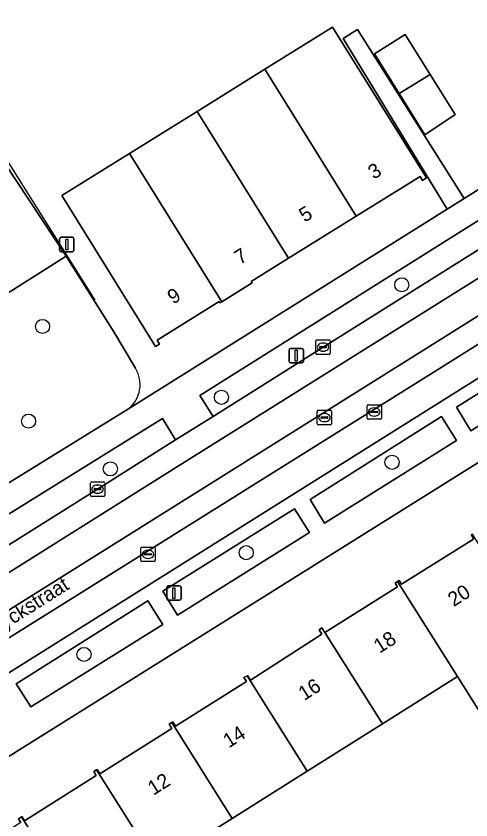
# Model space of a CAD drawing. Extents: x 160077 to 160948, y 386481 to 387498.
# Drawn here: x 160442.2 to 160473.8, y 386877.2 to 386932.9 of the extents above; entities that cross this region are included whole.
import ezdxf

# ---------------------------------------------------------------- set-up
doc = ezdxf.new("R2010")
doc.units = 0
for name, color, linetype in [('IMGEO_Boom', 7, 'Continuous'), ('IMGEO_Erf', 7, 'Continuous'), ('IMGEO_Groenvoorziening', 7, 'Continuous'), ('IMGEO_Hek', 7, 'Continuous'), ('IMGEO_Kolk', 7, 'Continuous'), ('IMGEO_Lichtmast', 7, 'Continuous'), ('IMGEO_Openbare_ruimte_label', 7, 'Continuous'), ('IMGEO_Pand', 7, 'Continuous'), ('IMGEO_Pand_nummerreeks', 7, 'Continuous'), ('IMGEO_Parkeervlak_open', 7, 'Continuous'), ('IMGEO_Rijbaan_lokaal_gesloten', 7, 'Continuous'), ('IMGEO_Rijbaan_lokaal_open', 7, 'Continuous'), ('IMGEO_Rioolput', 7, 'Continuous'), ('IMGEO_Voetpad_open', 7, 'Continuous')]:
    doc.layers.add(name, color=color, linetype=linetype)

msp = doc.modelspace()

# ---------------------------------------------------------------- linework, layer by layer
at = {"layer": 'IMGEO_Boom'}
for centre in [(160468.962, 386914.32), (160444.062, 386911.433), (160456.462, 386906.521), (160443.089, 386904.868), (160468.289, 386902.016), (160448.762, 386901.561), (160458.18, 386895.751), (160446.935, 386888.698)]:
    msp.add_circle(centre, 0.489, dxfattribs=at)
at = {"layer": 'IMGEO_Erf'}
for points in [[(160473.137, 386972.655), (160453.975, 387003.205), (160430.516, 386988.451), (160431.817, 386986.382), (160437.856, 386976.782), (160436.662, 386976.031), (160430.668, 386985.657), (160429.375, 386987.733), (160408.886, 386974.847), (160415.725, 386963.966), (160416.309, 386963.036), (160430.464, 386940.512), (160434.156, 386934.637), (160441.379, 386922.838), (160445.701, 386916.313), (160449.013, 386911.065), (160450.499, 386908.528)], [(160450.017, 386905.729), (160472.105, 386919.565), (160464.893, 386931.387), (160465.901, 386932.022), (160473.286, 386920.304), (160494.293, 386933.466)], [(160442.116, 386822.499), (160500, 386858.704), (160532.134, 386879.053), (160505.491, 386921.537), (160503.979, 386920.59), (160500, 386918.098), (160419.904, 386867.997)], [(160442.548, 386877.05), (160442.388, 386877.304), (160442.592, 386877.433), (160442.634, 386877.46), (160442.817, 386877.171), (160447.783, 386880.302), (160447.608, 386880.58), (160447.803, 386880.703), (160447.846, 386880.73), (160448.042, 386880.42), (160453.031, 386883.567), (160452.842, 386883.866), (160453.014, 386883.975), (160453.089, 386884.022), (160453.279, 386883.722), (160458.196, 386886.822), (160458.026, 386887.092), (160458.237, 386887.225), (160458.267, 386887.244), (160458.474, 386886.915), (160463.431, 386890.096), (160463.242, 386890.405), (160463.424, 386890.534), (160463.625, 386890.215), (160468.665, 386893.393), (160468.505, 386893.646), (160468.67, 386893.749), (160468.777, 386893.815), (160468.944, 386893.569), (160473.942, 386896.696)], [(160474.515, 386884.488), (160472.823, 386887.17), (160467.619, 386883.889), (160462.414, 386880.607), (160457.211, 386877.326), (160452, 386874.056)]]:
    msp.add_lwpolyline(points, dxfattribs=at)
for points in [[(160450.088, 386923.417), (160454.779, 386926.339), (160459.47, 386929.26), (160464.161, 386932.181), (160470.678, 386921.721), (160470.403, 386921.55), (160470.233, 386921.824), (160465.813, 386919.073), (160461.122, 386916.153), (160458.535, 386914.543), (160458.595, 386914.446), (160456.488, 386913.14), (160456.36, 386913.06), (160456.302, 386913.153), (160452.006, 386910.479), (160452.179, 386910.202), (160451.903, 386910.03), (160445.397, 386920.496)], [(160469.204, 386931.678), (160470.931, 386928.905), (160472.657, 386926.132), (160470.558, 386924.722), (160468.785, 386927.569), (160467.073, 386930.317)]]:
    msp.add_lwpolyline(points, close=True, dxfattribs=at)
msp.add_arc((160448.701, 386907.397), 2.124, 308.2721, 32.1864, dxfattribs=at)
at = {"layer": 'IMGEO_Groenvoorziening'}
for points in [[(160482.819, 386922.137), (160481.888, 386923.559), (160454.959, 386906.646), (160455.879, 386905.184), (160463.505, 386909.997), (160481.635, 386921.351)], [(160481.187, 386908.849), (160480.206, 386910.496), (160472.746, 386905.834), (160473.757, 386904.194)], [(160472.755, 386903.528), (160471.706, 386905.196), (160462.603, 386899.438), (160463.618, 386897.804)], [(160453.275, 386903.561), (160452.383, 386905.061), (160425.369, 386888.267), (160426.372, 386886.679), (160430.557, 386889.297), (160447.876, 386900.154)], [(160462.565, 386897.149), (160461.538, 386898.8), (160452.39, 386893.075), (160453.407, 386891.423)], [(160452.395, 386890.783), (160451.365, 386892.413), (160442.235, 386886.669), (160443.247, 386885.061)]]:
    msp.add_lwpolyline(points, close=True, dxfattribs=at)
msp.add_lwpolyline([(160450.499, 386908.528), (160449.013, 386911.065), (160445.701, 386916.313), (160418.626, 386899.176), (160424.466, 386889.949), (160450.017, 386905.729)], dxfattribs=at)
msp.add_arc((160448.701, 386907.397), 2.124, 308.2721, 32.1864, dxfattribs=at)
at = {"layer": 'IMGEO_Hek'}
msp.add_lwpolyline([(160447.699, 386913.245), (160415.689, 386964.174)], dxfattribs=at)
at = {"layer": 'IMGEO_Kolk'}
for p, q in [((160463.004, 386909.571), (160463.004, 386910.423)), ((160463.079, 386910.497), (160463.931, 386910.497)), ((160463.492, 386910.277), (160463.517, 386910.277)), ((160464.005, 386910.423), (160464.005, 386909.571)), ((160463.263, 386909.991), (160463.263, 386910.003)), ((160463.701, 386909.954), (160463.303, 386909.954)), ((160463.306, 386910.04), (160463.704, 386910.04)), ((160463.515, 386909.717), (160463.49, 386909.717)), ((160463.747, 386910.003), (160463.747, 386909.991)), ((160463.931, 386909.497), (160463.079, 386909.497)), ((160466.553, 386905.077), (160466.553, 386905.929)), ((160466.628, 386906.003), (160467.48, 386906.003)), ((160467.041, 386905.783), (160467.066, 386905.783)), ((160467.554, 386905.929), (160467.554, 386905.077)), ((160466.812, 386905.497), (160466.812, 386905.509)), ((160467.25, 386905.46), (160466.852, 386905.46)), ((160466.855, 386905.546), (160467.253, 386905.546)), ((160467.064, 386905.223), (160467.039, 386905.223)), ((160467.296, 386905.509), (160467.296, 386905.497)), ((160467.48, 386905.003), (160466.628, 386905.003)), ((160447.45, 386900.654), (160448.302, 386900.654)), ((160447.375, 386899.728), (160447.375, 386900.58)), ((160447.634, 386900.148), (160447.634, 386900.16)), ((160448.072, 386900.111), (160447.674, 386900.111)), ((160447.677, 386900.197), (160448.075, 386900.197)), ((160447.863, 386900.434), (160447.888, 386900.434)), ((160448.118, 386900.16), (160448.118, 386900.148)), ((160448.376, 386900.58), (160448.376, 386899.728)), ((160448.302, 386899.654), (160447.45, 386899.654)), ((160447.886, 386899.874), (160447.861, 386899.874)), ((160450.873, 386895.21), (160450.873, 386896.062)), ((160450.948, 386896.136), (160451.8, 386896.136)), ((160451.132, 386895.63), (160451.132, 386895.642)), ((160451.175, 386895.679), (160451.573, 386895.679)), ((160451.361, 386895.916), (160451.386, 386895.916)), ((160451.616, 386895.642), (160451.616, 386895.63)), ((160451.874, 386896.062), (160451.874, 386895.21)), ((160451.8, 386895.136), (160450.948, 386895.136)), ((160451.57, 386895.593), (160451.172, 386895.593)), ((160451.384, 386895.356), (160451.359, 386895.356))]:
    msp.add_line(p, q, dxfattribs=at)
for points in [[(160463.004, 386909.571), (160463.004, 386910.423)], [(160463.079, 386910.497), (160463.931, 386910.497)], [(160464.005, 386910.423), (160464.005, 386909.571)], [(160463.931, 386909.497), (160463.079, 386909.497)], [(160466.553, 386905.077), (160466.553, 386905.929)], [(160466.628, 386906.003), (160467.48, 386906.003)], [(160467.554, 386905.929), (160467.554, 386905.077)], [(160467.48, 386905.003), (160466.628, 386905.003)], [(160447.45, 386900.654), (160448.302, 386900.654)], [(160447.375, 386899.728), (160447.375, 386900.58)], [(160448.376, 386900.58), (160448.376, 386899.728)], [(160448.302, 386899.654), (160447.45, 386899.654)], [(160450.873, 386895.21), (160450.873, 386896.062)], [(160450.948, 386896.136), (160451.8, 386896.136)], [(160451.874, 386896.062), (160451.874, 386895.21)], [(160451.8, 386895.136), (160450.948, 386895.136)]]:
    msp.add_lwpolyline(points, dxfattribs=at)
for centre, radius, start, end in [((160463.081, 386910.421), 0.0765, 91.552, 178.448), ((160463.081, 386910.421), 0.0765, 91.552, 178.448), ((160463.929, 386910.421), 0.0765, 1.552, 88.448), ((160463.929, 386910.421), 0.0765, 1.552, 88.448), ((160463.081, 386909.573), 0.0765, 181.552, 268.448), ((160463.081, 386909.573), 0.0765, 181.552, 268.448), ((160463.303, 386910), 0.0403, 85.8775, 175.7526), ((160463.3, 386909.99), 0.0366, 178.938, 274.7102), ((160463.704, 386909.997), 0.043, 264.8664, 352.4533), ((160463.708, 386910.002), 0.0386, 1.7309, 96.639), ((160463.929, 386909.573), 0.0765, 271.552, 358.448), ((160463.929, 386909.573), 0.0765, 271.552, 358.448), ((160466.63, 386905.927), 0.0765, 91.552, 178.448), ((160466.63, 386905.927), 0.0765, 91.552, 178.448), ((160467.478, 386905.927), 0.0765, 1.552, 88.448), ((160467.478, 386905.927), 0.0765, 1.552, 88.448), ((160466.852, 386905.506), 0.0403, 85.8775, 175.7526), ((160466.849, 386905.496), 0.0366, 178.938, 274.7102), ((160467.253, 386905.503), 0.043, 264.8664, 352.4533), ((160467.257, 386905.508), 0.0386, 1.7309, 96.639), ((160466.63, 386905.079), 0.0765, 181.552, 268.448), ((160466.63, 386905.079), 0.0765, 181.552, 268.448), ((160467.478, 386905.079), 0.0765, 271.552, 358.448), ((160467.478, 386905.079), 0.0765, 271.552, 358.448), ((160447.452, 386900.578), 0.0765, 91.552, 178.448), ((160447.452, 386900.578), 0.0765, 91.552, 178.448), ((160448.3, 386900.578), 0.0765, 1.552, 88.448), ((160448.3, 386900.578), 0.0765, 1.552, 88.448), ((160447.674, 386900.157), 0.0403, 85.8775, 175.7526), ((160447.671, 386900.147), 0.0366, 178.938, 274.7102), ((160448.075, 386900.154), 0.043, 264.8664, 352.4533), ((160448.079, 386900.159), 0.0386, 1.7309, 96.639), ((160447.452, 386899.73), 0.0765, 181.552, 268.448), ((160447.452, 386899.73), 0.0765, 181.552, 268.448), ((160448.3, 386899.73), 0.0765, 271.552, 358.448), ((160448.3, 386899.73), 0.0765, 271.552, 358.448), ((160450.95, 386896.06), 0.0765, 91.552, 178.448), ((160450.95, 386896.06), 0.0765, 91.552, 178.448), ((160451.172, 386895.639), 0.0403, 85.8775, 175.7526), ((160451.169, 386895.629), 0.0366, 178.938, 274.7102), ((160451.573, 386895.636), 0.043, 264.8664, 352.4533), ((160451.577, 386895.641), 0.0386, 1.7309, 96.639), ((160451.798, 386896.06), 0.0765, 1.552, 88.448), ((160451.798, 386896.06), 0.0765, 1.552, 88.448), ((160450.95, 386895.212), 0.0765, 181.552, 268.448), ((160450.95, 386895.212), 0.0765, 181.552, 268.448), ((160451.798, 386895.212), 0.0765, 271.552, 358.448), ((160451.798, 386895.212), 0.0765, 271.552, 358.448)]:
    msp.add_arc(centre, radius, start, end, dxfattribs=at)
for centre, major_axis, ratio, start_param, end_param in [((160463.491, 386909.997), (-0.387, 0.002), 0.722429, 4.712389, 7.853982), ((160463.516, 386909.997), (-0.39, 0.002), 0.717154, 1.570796, 4.712389), ((160467.04, 386905.503), (-0.387, 0.002), 0.722429, 4.712389, 7.853982), ((160467.065, 386905.503), (-0.39, 0.002), 0.717154, 1.570796, 4.712389), ((160447.862, 386900.154), (-0.387, 0.002), 0.722429, 4.712389, 7.853982), ((160447.887, 386900.154), (-0.39, 0.002), 0.717154, 1.570796, 4.712389), ((160451.36, 386895.636), (-0.387, 0.002), 0.722429, 4.712389, 7.853982), ((160451.385, 386895.636), (-0.39, 0.002), 0.717154, 1.570796, 4.712389)]:
    msp.add_ellipse(centre, major_axis=major_axis, ratio=ratio, start_param=start_param, end_param=end_param, dxfattribs=at)
at = {"layer": 'IMGEO_Lichtmast'}
for p, q in [((160445.247, 386916.711), (160445.247, 386917.511)), ((160445.247, 386917.511), (160445.247, 386916.711)), ((160445.347, 386917.611), (160446.137, 386917.611)), ((160446.137, 386917.611), (160445.347, 386917.611)), ((160446.237, 386917.511), (160446.237, 386916.711)), ((160446.237, 386916.711), (160446.237, 386917.511)), ((160446.137, 386916.611), (160445.347, 386916.611)), ((160445.347, 386916.611), (160446.137, 386916.611)), ((160461.151, 386909.01), (160461.151, 386909.81)), ((160461.151, 386909.81), (160461.151, 386909.01)), ((160461.251, 386909.91), (160462.041, 386909.91)), ((160462.041, 386909.91), (160461.251, 386909.91)), ((160462.141, 386909.81), (160462.141, 386909.01)), ((160462.141, 386909.01), (160462.141, 386909.81)), ((160462.041, 386908.91), (160461.251, 386908.91)), ((160461.251, 386908.91), (160462.041, 386908.91)), ((160452.773, 386893.45), (160453.563, 386893.45)), ((160453.563, 386893.45), (160452.773, 386893.45)), ((160452.673, 386892.55), (160452.673, 386893.35)), ((160452.673, 386893.35), (160452.673, 386892.55)), ((160453.663, 386893.35), (160453.663, 386892.55)), ((160453.663, 386892.55), (160453.663, 386893.35)), ((160453.563, 386892.45), (160452.773, 386892.45)), ((160452.773, 386892.45), (160453.563, 386892.45))]:
    msp.add_line(p, q, dxfattribs=at)
for points in [[(160445.667, 386917.486), (160445.817, 386917.486), (160445.817, 386916.736), (160445.667, 386916.736), (160445.667, 386917.486)], [(160461.571, 386909.785), (160461.721, 386909.785), (160461.721, 386909.035), (160461.571, 386909.035), (160461.571, 386909.785)], [(160453.093, 386893.325), (160453.243, 386893.325), (160453.243, 386892.575), (160453.093, 386892.575), (160453.093, 386893.325)]]:
    msp.add_lwpolyline(points, dxfattribs=at)
for centre, start, end in [((160445.347, 386917.511), 90, 180), ((160445.347, 386917.511), 90, 180), ((160446.137, 386917.511), 0, 90), ((160446.137, 386917.511), 360, 90), ((160445.347, 386916.711), 180, 270), ((160445.347, 386916.711), 180, 270), ((160446.137, 386916.711), 270, 0), ((160446.137, 386916.711), 270, 0), ((160461.251, 386909.81), 90, 180), ((160461.251, 386909.81), 90, 180), ((160462.041, 386909.81), 0, 90), ((160462.041, 386909.81), 360, 90), ((160461.251, 386909.01), 180, 270), ((160461.251, 386909.01), 180, 270), ((160462.041, 386909.01), 270, 0), ((160462.041, 386909.01), 270, 0), ((160452.773, 386893.35), 90, 180), ((160452.773, 386893.35), 90, 180), ((160453.563, 386893.35), 0, 90), ((160453.563, 386893.35), 360, 90), ((160452.773, 386892.55), 180, 270), ((160452.773, 386892.55), 180, 270), ((160453.563, 386892.55), 270, 0), ((160453.563, 386892.55), 270, 0)]:
    msp.add_arc(centre, 0.1, start, end, dxfattribs=at)
at = {"layer": 'IMGEO_Pand'}
for points in [[(160464.161, 386932.181), (160459.47, 386929.26), (160465.813, 386919.073), (160470.233, 386921.824), (160470.403, 386921.55), (160470.678, 386921.721)], [(160469.204, 386931.678), (160467.073, 386930.317), (160468.785, 386927.569), (160470.931, 386928.905)], [(160459.47, 386929.26), (160454.779, 386926.339), (160461.122, 386916.153), (160465.813, 386919.073)], [(160470.931, 386928.905), (160468.785, 386927.569), (160470.558, 386924.722), (160472.657, 386926.132)], [(160454.779, 386926.339), (160450.088, 386923.417), (160456.488, 386913.14), (160458.595, 386914.446), (160458.535, 386914.543), (160461.122, 386916.153)], [(160450.088, 386923.417), (160445.397, 386920.496), (160451.903, 386910.03), (160452.179, 386910.202), (160452.006, 386910.479), (160456.302, 386913.153), (160456.36, 386913.06), (160456.488, 386913.14)], [(160473.869, 386897.04), (160473.766, 386896.975), (160473.942, 386896.696), (160468.944, 386893.569), (160468.777, 386893.815), (160468.67, 386893.749), (160472.823, 386887.17), (160474.515, 386884.488), (160479.719, 386887.77), (160478.027, 386890.452)], [(160468.67, 386893.749), (160468.505, 386893.646), (160468.665, 386893.393), (160463.625, 386890.215), (160467.619, 386883.889), (160472.823, 386887.17)], [(160463.625, 386890.215), (160463.424, 386890.534), (160463.242, 386890.405), (160463.431, 386890.096), (160458.474, 386886.915), (160458.267, 386887.244), (160458.237, 386887.225), (160462.414, 386880.607), (160467.619, 386883.889)], [(160458.237, 386887.225), (160458.026, 386887.092), (160458.196, 386886.822), (160453.279, 386883.722), (160453.089, 386884.022), (160453.014, 386883.975), (160457.211, 386877.326), (160462.414, 386880.607)], [(160453.014, 386883.975), (160452.842, 386883.866), (160453.031, 386883.567), (160448.042, 386880.42), (160447.846, 386880.73), (160447.803, 386880.703), (160452, 386874.056), (160457.211, 386877.326)], [(160447.803, 386880.703), (160447.608, 386880.58), (160447.783, 386880.302), (160442.817, 386877.171), (160442.634, 386877.46), (160442.592, 386877.433), (160446.797, 386870.772), (160446.465, 386870.563), (160448.439, 386867.436), (160453.778, 386870.806), (160451.805, 386873.933), (160452, 386874.056)], [(160442.592, 386877.433), (160442.388, 386877.304), (160442.548, 386877.05), (160437.543, 386873.893), (160441.594, 386867.488), (160446.465, 386870.563), (160446.797, 386870.772)]]:
    msp.add_lwpolyline(points, close=True, dxfattribs=at)
at = {"layer": 'IMGEO_Parkeervlak_open'}
for points in [[(160498.541, 386925.423), (160471.132, 386908.242), (160422.979, 386878.128)], [(160426.691, 386878.004), (160472.2, 386906.553), (160496.977, 386922.083)]]:
    msp.add_lwpolyline(points, dxfattribs=at)
at = {"layer": 'IMGEO_Rijbaan_lokaal_gesloten'}
for points in [[(160498.016, 386929.634), (160497.139, 386931.045), (160496.096, 386930.398), (160483.867, 386922.752), (160482.819, 386922.137), (160481.635, 386921.351), (160463.505, 386909.997), (160455.879, 386905.184), (160453.275, 386903.561), (160447.876, 386900.154), (160430.557, 386889.297), (160426.372, 386886.679), (160423.735, 386885.033), (160421.837, 386883.922), (160419.976, 386882.948), (160420.887, 386881.55), (160423.695, 386883.049), (160454.149, 386902.178)], [(160498.541, 386925.423), (160498.836, 386925.601), (160500.056, 386926.398), (160499.173, 386927.789), (160470.277, 386909.673), (160422.153, 386879.524), (160422.979, 386878.128), (160471.132, 386908.242)]]:
    msp.add_lwpolyline(points, close=True, dxfattribs=at)
at = {"layer": 'IMGEO_Rijbaan_lokaal_open'}
for points in [[(160387.906, 386960.997), (160388.955, 386959.055), (160390.263, 386956.936), (160402.32, 386937.614), (160416.924, 386914.647), (160416.321, 386914.248), (160419.644, 386908.926), (160414.476, 386905.699), (160418.626, 386899.176), (160445.701, 386916.313), (160441.379, 386922.838), (160437.094, 386920.111), (160426.867, 386913.603), (160423.535, 386918.746), (160421.339, 386917.461), (160407.72, 386939.3), (160394.157, 386960.926)], [(160422.979, 386878.128), (160422.153, 386879.524), (160470.277, 386909.673), (160499.173, 386927.789), (160498.016, 386929.634), (160454.149, 386902.178), (160423.695, 386883.049), (160420.887, 386881.55), (160419.976, 386882.948)]]:
    msp.add_lwpolyline(points, dxfattribs=at)
at = {"layer": 'IMGEO_Rioolput'}
for p, q in [((160463.1, 386904.692), (160463.1, 386905.544)), ((160463.175, 386905.618), (160464.027, 386905.618)), ((160463.359, 386905.112), (160463.359, 386905.124)), ((160463.402, 386905.161), (160463.8, 386905.161)), ((160463.588, 386905.398), (160463.613, 386905.398)), ((160463.843, 386905.124), (160463.843, 386905.112)), ((160464.101, 386905.544), (160464.101, 386904.692)), ((160464.027, 386904.618), (160463.175, 386904.618)), ((160463.797, 386905.075), (160463.399, 386905.075)), ((160463.611, 386904.838), (160463.586, 386904.838))]:
    msp.add_line(p, q, dxfattribs=at)
for points in [[(160463.1, 386904.692), (160463.1, 386905.544)], [(160463.175, 386905.618), (160464.027, 386905.618)], [(160464.101, 386905.544), (160464.101, 386904.692)], [(160464.027, 386904.618), (160463.175, 386904.618)]]:
    msp.add_lwpolyline(points, dxfattribs=at)
for centre, radius, start, end in [((160463.177, 386905.542), 0.0765, 91.552, 178.448), ((160463.177, 386905.542), 0.0765, 91.552, 178.448), ((160463.399, 386905.121), 0.0403, 85.8775, 175.7526), ((160463.396, 386905.111), 0.0366, 178.938, 274.7102), ((160463.8, 386905.118), 0.043, 264.8664, 352.4533), ((160463.804, 386905.123), 0.0386, 1.7309, 96.639), ((160464.025, 386905.542), 0.0765, 1.552, 88.448), ((160464.025, 386905.542), 0.0765, 1.552, 88.448), ((160463.177, 386904.694), 0.0765, 181.552, 268.448), ((160463.177, 386904.694), 0.0765, 181.552, 268.448), ((160464.025, 386904.694), 0.0765, 271.552, 358.448), ((160464.025, 386904.694), 0.0765, 271.552, 358.448)]:
    msp.add_arc(centre, radius, start, end, dxfattribs=at)
for centre, major_axis, ratio, start_param, end_param in [((160463.587, 386905.118), (-0.387, 0.002), 0.722429, 4.712389, 7.853982), ((160463.612, 386905.118), (-0.39, 0.002), 0.717154, 1.570796, 4.712389)]:
    msp.add_ellipse(centre, major_axis=major_axis, ratio=ratio, start_param=start_param, end_param=end_param, dxfattribs=at)
at = {"layer": 'IMGEO_Voetpad_open'}
for points in [[(160452.383, 386905.061), (160453.275, 386903.561), (160455.879, 386905.184), (160454.959, 386906.646), (160481.888, 386923.559), (160482.819, 386922.137), (160483.867, 386922.752), (160482.904, 386924.197), (160496.631, 386932.821), (160495.064, 386934.115)], [(160494.293, 386933.466), (160473.286, 386920.304), (160472.105, 386919.565), (160450.017, 386905.729), (160424.466, 386889.949), (160421.525, 386888.269), (160417.798, 386886.204), (160411.377, 386882.716), (160409.893, 386881.917)], [(160496.977, 386922.083), (160472.2, 386906.553), (160426.691, 386878.004)], [(160404.564, 386850.02), (160407.136, 386853.435), (160407.802, 386854.32), (160411.259, 386858.909), (160412.23, 386860.189), (160415.215, 386864.126), (160416.466, 386865.776), (160419.331, 386867.627), (160419.904, 386867.997), (160500, 386918.098), (160503.979, 386920.59)], [(160413.576, 386881.791), (160420.003, 386885.249), (160422.733, 386886.769), (160423.735, 386885.033), (160426.372, 386886.679), (160425.369, 386888.267), (160452.383, 386905.061)]]:
    msp.add_lwpolyline(points, dxfattribs=at)
for points in [[(160464.893, 386931.387), (160472.105, 386919.565), (160473.286, 386920.304), (160465.901, 386932.022)], [(160481.187, 386908.849), (160473.757, 386904.194), (160472.746, 386905.834), (160480.206, 386910.496)], [(160472.755, 386903.528), (160463.618, 386897.804), (160462.603, 386899.438), (160471.706, 386905.196)], [(160462.565, 386897.149), (160453.407, 386891.423), (160452.39, 386893.075), (160461.538, 386898.8)], [(160452.395, 386890.783), (160443.247, 386885.061), (160442.235, 386886.669), (160451.365, 386892.413)]]:
    msp.add_lwpolyline(points, close=True, dxfattribs=at)

# ---------------------------------------------------------------- texts
at = {"layer": 'IMGEO_Openbare_ruimte_label'}
msp.add_text('Ferdinand Huyckstraat', height=1, rotation=32.2604, dxfattribs=at).set_placement((160434.612, 386886.093))
at = {"layer": 'IMGEO_Pand_nummerreeks'}
for s, rotation, p in [('3', 31.8966, (160467.026, 386921.594)), ('5', 31.8966, (160462.238, 386918.615)), ('7', 31.8049, (160457.746, 386915.684)), ('9', 31.9023, (160453.114, 386912.935)), ('20', 32.1429, (160472.559, 386891.973)), ('18', 32.1429, (160467.417, 386888.742)), ('16', 32.1429, (160462.195, 386885.463)), ('14', 32.1429, (160456.976, 386882.184)), ('12', 32.1429, (160451.755, 386878.903))]:
    msp.add_text(s, height=1, rotation=rotation, dxfattribs=at).set_placement(p)

doc.saveas('drawing.dxf')
